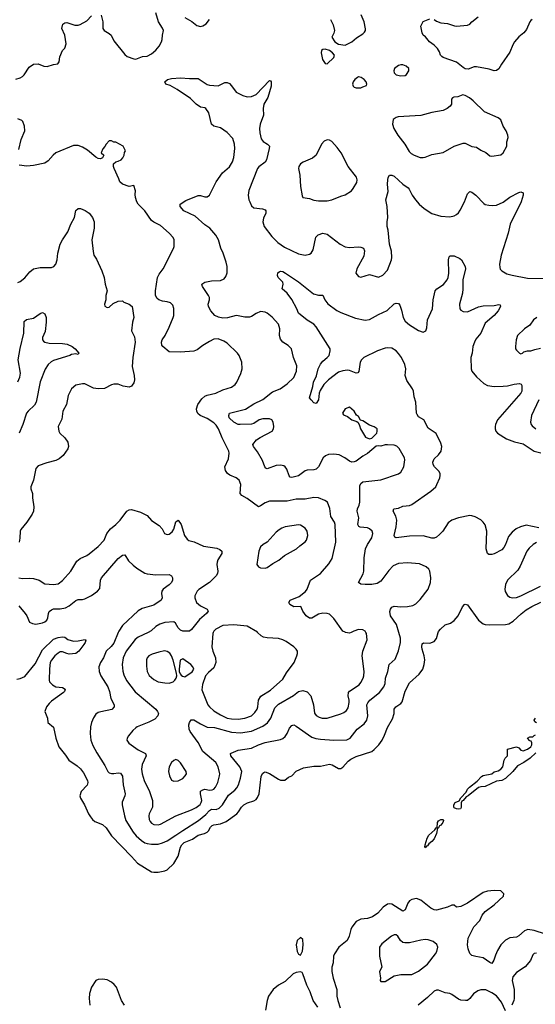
# Model space of a CAD drawing. Header units: inches. Extents: x 1834610 to 2027685, y 642842 to 774116.
# Tile 281 of 632: x 1904605 to 1909239, y 746656 to 755508. Entities that reach past the tile are written whole.
import ezdxf

# ---------------------------------------------------------------- set-up
doc = ezdxf.new("R2010")
doc.units = ezdxf.units.IN
doc.header["$MEASUREMENT"] = 0
doc.layers.add('B9704', color=7, linetype='Continuous')
doc.layers.add('B9705', color=7, linetype='Continuous')

msp = doc.modelspace()

# ---------------------------------------------------------------- linework, layer by layer
at = {"layer": 'B9704', "color": 5}
for points, elevation in [([(1904580.7, 749579.3), (1904610, 749584.6), (1904650, 749603.6), (1904743.2, 749716.8), (1904810, 749844.7), (1904910, 749939), (1904950, 749955.5), (1904990, 749961.6), (1905010, 749956.3), (1905037.7, 749937.7), (1905090, 749921.3), (1905130, 749922.8), (1905174.6, 749934.6), (1905195.2, 749935.2), (1905198.8, 749930), (1905193.4, 749910), (1905180.5, 749890), (1905135.3, 749830), (1905110, 749811.1), (1905050, 749805.5), (1905029.2, 749809.2), (1904990, 749825.3), (1904970, 749824.2), (1904950, 749814), (1904921.2, 749790), (1904889.6, 749750.4), (1904879.8, 749730), (1904872.6, 749672.6), (1904870.4, 749570.4), (1904874.6, 749554.6), (1904898.8, 749530), (1904930, 749510.5), (1904990, 749504.9), (1905013.4, 749490), (1905006.8, 749470), (1904998.8, 749461.2), (1904890, 749380.7), (1904870, 749362), (1904847, 749330), (1904832.2, 749290), (1904854.4, 749230), (1904859.1, 749190), (1904908.5, 749148.5), (1904928.9, 749050), (1904958, 748970), (1905017.7, 748897.7), (1905046.7, 748850), (1905120.3, 748800.3), (1905152.1, 748772.1), (1905177.2, 748737.2), (1905213.6, 748670), (1905217.7, 748650), (1905212.9, 748627.1), (1905158, 748570), (1905146.4, 748530), (1905152.4, 748510), (1905187, 748450), (1905223.6, 748370), (1905242.3, 748342.3), (1905259.3, 748319.3), (1905280.8, 748300.8), (1905350, 748271.7), (1905383.1, 748243.1), (1905430.2, 748170.2), (1905610, 747986.7), (1905664.1, 747924.1), (1905790, 747848.5), (1905810, 747843.7), (1905850, 747844.2), (1905910, 747855.3), (1905930, 747864.9), (1905990, 747923.7), (1906030, 747988), (1906050.7, 748070), (1906062.2, 748090), (1906084.5, 748110), (1906157.8, 748142.2), (1906210, 748178.6), (1906267.2, 748192.8), (1906290, 748204.9), (1906302.5, 748217.5), (1906321, 748250), (1906336.1, 748263.9), (1906350, 748270.1), (1906410, 748279.3), (1906459.5, 748300.5), (1906556, 748370), (1906572.7, 748387.3), (1906599.3, 748430), (1906619.8, 748450), (1906653.6, 748466.4), (1906710, 748485.2), (1906730, 748497.7), (1906743.3, 748516.7), (1906757, 748550), (1906776.2, 748703.8), (1906787.3, 748732.7), (1906798.2, 748741.8), (1906810, 748746.3), (1906850, 748732.2), (1906930, 748680.4), (1906950, 748673), (1906989.4, 748670.6), (1907022.4, 748697.6), (1907050, 748710.6), (1907088.8, 748751.2), (1907156.2, 748783.8), (1907250, 748797.2), (1907310, 748797.3), (1907390, 748814.9), (1907414.8, 748810), (1907470, 748777.3), (1907490, 748777.3), (1907510, 748787.3), (1907557.3, 748842.7), (1907580, 748860), (1907630, 748883.9), (1907769.4, 748930), (1907792.1, 748947.9), (1907834.3, 748990), (1907862, 749030), (1907884.9, 749075.1), (1907910, 749144.9), (1907957.1, 749222.9), (1907969.6, 749270), (1907971.3, 749310), (1907986, 749330), (1908030, 749361.8), (1908043, 749377), (1908070, 749470.6), (1908110, 749546.8), (1908196.8, 749623.2), (1908229.6, 749670), (1908240.5, 749710), (1908245.8, 749754.2), (1908241.3, 749790), (1908221.5, 749850), (1908218.4, 749870), (1908222.6, 749897.4), (1908233, 749907), (1908290, 749904.2), (1908330, 749919.3), (1908350, 749944), (1908367.7, 750000)], 520), ([(1905490.9, 750000), (1905450, 749904.7), (1905427.2, 749872.8), (1905383.7, 749830), (1905358.5, 749770), (1905330.2, 749729.8), (1905317.3, 749690), (1905318.5, 749650), (1905334.4, 749610), (1905396.9, 749510), (1905411.9, 749470), (1905425.6, 749405.6), (1905453.4, 749350), (1905453.7, 749330), (1905432.5, 749307.5), (1905333.3, 749286.7), (1905310, 749278.7), (1905290, 749264.5), (1905268.3, 749231.7), (1905250.9, 749189.1), (1905242.8, 749150), (1905238.9, 749090), (1905244.9, 749030), (1905263.8, 748983.8), (1905297.5, 748917.5), (1905370, 748804.4), (1905398.3, 748750), (1905410, 748738.3), (1905430, 748731.5), (1905450, 748730.3), (1905490, 748737.4), (1905510, 748734), (1905528.1, 748708.1), (1905536.2, 748630), (1905553.4, 748550), (1905550.3, 748530), (1905526.6, 748473.4), (1905526, 748450), (1905547.5, 748350), (1905560.6, 748310), (1905623.9, 748203.9), (1905652.8, 748170), (1905699.7, 748130), (1905730, 748109.5), (1905750, 748101.7), (1905790, 748095.6), (1905850, 748096.8), (1905890, 748107.8), (1905930, 748126.7), (1906010, 748176.4), (1906070, 748220.1), (1906212.5, 748307.5), (1906277.8, 748362.2), (1906310, 748397.5), (1906329.7, 748410), (1906370, 748408.4), (1906399.1, 748420.9), (1906428.9, 748451.1), (1906483.3, 748536.8), (1906538.8, 748581.2), (1906557.9, 748602.1), (1906572.5, 748630), (1906591.2, 748688.8), (1906600.3, 748750), (1906584.5, 748790), (1906503.9, 748890), (1906498.4, 748910), (1906505.4, 748914.6), (1906570, 748940.8), (1906690, 748960.3), (1906752, 748990), (1906810, 749009.2), (1906950, 749036.4), (1906970, 749046.4), (1906990, 749063.8), (1907010, 749090.4), (1907030, 749138.4), (1907050, 749164.2), (1907070, 749167.6), (1907090, 749158), (1907230, 749058.6), (1907266.2, 749046.2), (1907310, 749038.9), (1907428.2, 749031.8), (1907544.7, 749035.3), (1907575.8, 749050), (1907638.3, 749130), (1907702.1, 749177.9), (1907726.5, 749210), (1907734.6, 749250), (1907726, 749350), (1907732.9, 749367.1), (1907752.3, 749390), (1907838.8, 749461.2), (1907878.8, 749510), (1907890, 749541), (1907892.7, 749590), (1907915.3, 749650), (1907927.3, 749710), (1907980.1, 749759.9), (1908010, 749834), (1908028.7, 749910), (1908026.9, 749946.9), (1908011.5, 750000)], 540), ([(1905759.7, 750000), (1905670, 749958), (1905643, 749937), (1905563, 749830), (1905535.2, 749770), (1905527.4, 749710), (1905531.6, 749651.6), (1905540, 749620), (1905566.3, 749566.3), (1905644.5, 749464.5), (1905827.7, 749310), (1905843.6, 749290), (1905851.3, 749270), (1905847.6, 749250), (1905819, 749221), (1905766.8, 749193.2), (1905662, 749150), (1905650, 749140.7), (1905623.2, 749116.8), (1905583.7, 749070), (1905572.2, 749050), (1905568.5, 749030), (1905585.3, 749005.3), (1905670, 748944.9), (1905735.5, 748910), (1905743.1, 748890), (1905707.4, 748812.6), (1905700.2, 748770), (1905705.6, 748730), (1905725.2, 748670), (1905771.1, 748570), (1905798.5, 748490), (1905799, 748430), (1905770.3, 748370), (1905766.3, 748350), (1905770, 748318), (1905779.2, 748299.2), (1905790, 748285.5), (1905810, 748274.4), (1905850, 748270.3), (1905870, 748274.9), (1906009.5, 748350), (1906150, 748406), (1906190, 748427.2), (1906226.4, 748453.6), (1906237.4, 748470), (1906243.4, 748490), (1906228.8, 748550), (1906230, 748571.6), (1906250, 748586), (1906270, 748589.2), (1906310, 748581.2), (1906336.2, 748583.8), (1906350, 748591.7), (1906366, 748610), (1906386.6, 748650), (1906402.2, 748710), (1906403.1, 748730), (1906390, 748792), (1906368.4, 748830), (1906249.9, 748929.9), (1906210.4, 749010.4), (1906137.1, 749110), (1906127.9, 749130), (1906126.6, 749170), (1906130, 749190.6), (1906147.2, 749212.8), (1906170, 749215.3), (1906230, 749177.2), (1906290, 749148), (1906355.3, 749144.7), (1906510, 749102.5), (1906590, 749096.2), (1906690, 749111.9), (1906790, 749157.7), (1906832.8, 749187.2), (1906862, 749230), (1906897.9, 749322.1), (1906930, 749354.3), (1907066.4, 749433.6), (1907112.3, 749467.7), (1907150, 749477.3), (1907190, 749466.3), (1907221.3, 749430), (1907244.7, 749350), (1907254.4, 749274.4), (1907270, 749253), (1907297.2, 749237.2), (1907324.7, 749230), (1907370, 749230.3), (1907491.5, 749268.5), (1907519.1, 749280.9), (1907541.7, 749298.3), (1907556.8, 749323.2), (1907566.5, 749370), (1907567, 749390), (1907557.7, 749430), (1907561.1, 749458.9), (1907568.9, 749471.1), (1907655.1, 749530), (1907672.6, 749550), (1907692.8, 749590), (1907698.2, 749610), (1907699.8, 749650), (1907682, 749790), (1907689.6, 749830), (1907726.8, 749933.2), (1907721.6, 749990), (1907715.5, 750000)], 560), ([(1906345.3, 750000), (1906341.7, 749990), (1906332.3, 749870), (1906341.1, 749830), (1906366, 749770), (1906367, 749730), (1906350, 749680.4), (1906300.8, 749639.2), (1906274, 749610), (1906248.5, 749531.5), (1906243.5, 749483.5), (1906297.2, 749350), (1906310.2, 749330), (1906350, 749295.5), (1906410, 749258), (1906470, 749228.5), (1906510, 749221.6), (1906570, 749219), (1906630, 749228.6), (1906688.6, 749251.4), (1906719.7, 749280.3), (1906738.2, 749310), (1906744.5, 749330), (1906752, 749390), (1906773.8, 749426.2), (1906859.1, 749480.9), (1906970, 749579.1), (1907004.3, 749635.7), (1907072, 749730), (1907097, 749790), (1907102, 749810), (1907100.9, 749830), (1907089.5, 749850), (1907069.5, 749870), (1906999.5, 749919.5), (1906970, 749933.3), (1906930, 749944.4), (1906830, 749949.8), (1906797.7, 749957.7), (1906776.3, 749970), (1906743.5, 750000)], 580), ([(1907584.2, 750000), (1907570, 749992.3), (1907533.2, 750000)], 560), ([(1909250, 749186), (1909236.4, 749196.4), (1909228.7, 749210), (1909242, 749230)], 480), ([(1909244, 748916), (1909193.1, 748870), (1909135, 748830), (1909079.3, 748800.7), (1909036.9, 748750), (1908970, 748686.6), (1908938, 748670), (1908890, 748662.9), (1908790, 748613.6), (1908750, 748612.3), (1908730, 748606), (1908636, 748530), (1908618.8, 748521.2), (1908590, 748489), (1908578, 748482), (1908573.4, 748466.6), (1908573.2, 748426.8), (1908566.4, 748413.6), (1908550, 748409.6), (1908530, 748412.7), (1908510, 748424), (1908506, 748430), (1908506, 748450), (1908519, 748470), (1908554.6, 748485.4), (1908570, 748511.3), (1908616.6, 748563.4), (1908629.5, 748590), (1908647.3, 748610), (1908717.7, 748662.3), (1908755.8, 748704.2), (1908770, 748713.4), (1908848.7, 748730), (1908870, 748746), (1908904.7, 748755.3), (1908928, 748770), (1908947.3, 748792.7), (1908959, 748850), (1908969.5, 748870.5), (1908989, 748890), (1908988, 748950), (1909070, 748970.8), (1909090, 748961), (1909110, 748941), (1909130, 748934.8), (1909168.7, 748950), (1909199, 748970), (1909208.7, 748990), (1909208, 749008), (1909202, 749022), (1909190, 749026), (1909168.7, 749050), (1909190, 749062), (1909218, 749062), (1909230, 749074), (1909242, 749078)], 480), ([(1909330, 747286.8), (1909230, 747318.9), (1909172, 747328), (1909142.1, 747317.9), (1909090, 747272.3), (1909070, 747260.3), (1909010, 747253.1), (1908970, 747234.2), (1908930.2, 747190), (1908899.3, 747140.7), (1908880.6, 747099.4), (1908867.5, 747052.5), (1908850, 747022), (1908830, 747031.2), (1908770, 747074.8), (1908704.9, 747084.9), (1908670, 747095.1), (1908650, 747113.2), (1908634.8, 747154.8), (1908629.1, 747190), (1908634.6, 747250), (1908673.8, 747330), (1908687.9, 747352.1), (1908739.3, 747410), (1908762.2, 747457.8), (1908788.9, 747491.1), (1908869.7, 747550), (1908952.7, 747630), (1908955.3, 747650), (1908930, 747677.2), (1908870, 747679.3), (1908810, 747675.1), (1908770, 747663), (1908630, 747565.1), (1908570, 747535.1), (1908530, 747529.3), (1908510, 747548.7), (1908490, 747549.2), (1908448.7, 747531.3), (1908350, 747501.7), (1908330, 747504.7), (1908299.5, 747519.5), (1908210, 747592.1), (1908170, 747608.2), (1908130, 747598.9), (1908110, 747585.6), (1908094.3, 747565.7), (1908070, 747506.6), (1908050, 747493.6), (1907950, 747557.2), (1907930, 747559.8), (1907910, 747555.8), (1907871.6, 747530), (1907823.6, 747476.4), (1907775.9, 747444.1), (1907731.1, 747428.9), (1907670, 747421.5), (1907630, 747400.5), (1907590.3, 747350), (1907581.1, 747330), (1907566.3, 747270), (1907549.2, 747230.8), (1907474.3, 747170), (1907435.9, 747110), (1907426.2, 747090), (1907422.4, 747030), (1907410.2, 746990), (1907412, 746950), (1907422.5, 746890), (1907456, 746790), (1907456, 746730), (1907463, 746690), (1907484.6, 746624.6)], 520), ([(1909250, 747115.1), (1909230, 747111.8), (1909218.4, 747101.6), (1909197.1, 747050), (1909147.5, 746992.5), (1909070, 746942), (1909038, 746902), (1909030.2, 746870), (1909049.4, 746790), (1909048.2, 746710), (1909045.8, 746690), (1909028.3, 746650)], 540), ([(1907285.7, 746630), (1907242.5, 746690), (1907215.4, 746770), (1907185.8, 746830), (1907150, 746929.5), (1907143.3, 746943.3), (1907130, 746949.7), (1907090, 746943.5), (1907063.7, 746930), (1906990, 746861.4), (1906930, 746829), (1906884.3, 746790), (1906841.5, 746730), (1906828.5, 746690), (1906815.4, 746604.6)], 520), ([(1905547.7, 746647.7), (1905520.9, 746690), (1905474.5, 746810), (1905454.9, 746834.9), (1905430, 746856), (1905390, 746876), (1905350, 746883.7), (1905310, 746879.3), (1905290, 746869.2), (1905250.6, 746810), (1905233.7, 746753.7), (1905230.4, 746709.6), (1905234.4, 746650)], 520), ([(1908970, 746596.9), (1908934.4, 746674.4), (1908890, 746731.3), (1908850, 746761), (1908794, 746786), (1908750, 746786.3), (1908723.2, 746776.8), (1908683, 746750), (1908650, 746709.4), (1908630, 746692), (1908610.4, 746689.6), (1908570, 746693.3), (1908550, 746701.3), (1908490, 746746), (1908470, 746754.7), (1908430, 746759.6), (1908370, 746782.9), (1908350, 746784.5), (1908330, 746776), (1908270, 746718.4), (1908186, 746650)], 540)]:
    msp.add_lwpolyline(points, dxfattribs=dict(at, elevation=elevation))
for points, elevation in [([(1905906.8, 749833.2), (1905856.2, 749823.8), (1905795.4, 749804.6), (1905764.9, 749790), (1905750.4, 749770), (1905746, 749754), (1905743.8, 749696.2), (1905751.5, 749650), (1905770, 749614), (1905810, 749576.9), (1905850, 749556.9), (1905910, 749545.7), (1905950, 749544.4), (1905983.1, 749556.9), (1906000.9, 749570), (1906011.5, 749588.5), (1906016.2, 749610), (1906014.8, 749634.8), (1905984.1, 749750), (1905968.7, 749790), (1905953.4, 749813.4), (1905930, 749829.7)], 580), ([(1906070, 749762.4), (1906048.4, 749750), (1906037, 749670), (1906038.4, 749650), (1906046.6, 749626.6), (1906056.2, 749616.2), (1906067.1, 749607.1), (1906090, 749601.3), (1906155.1, 749644.9), (1906169.6, 749670), (1906160.7, 749690), (1906142, 749710)], 580), ([(1906010, 748857), (1905990, 748849.4), (1905970, 748829.2), (1905948.5, 748790), (1905943.1, 748750), (1905950.4, 748710), (1905970.4, 748670.4), (1905990, 748663.1), (1906030, 748664.9), (1906070, 748686.4), (1906091.8, 748710), (1906102.9, 748730), (1906101.6, 748750), (1906050, 748827), (1906030, 748847)], 580), ([(1908250, 748064), (1908245.2, 748070), (1908249.3, 748089.3), (1908268.7, 748150), (1908283.3, 748176.7), (1908336.1, 748223.9), (1908350, 748246), (1908358, 748242), (1908361.6, 748290), (1908370, 748306.8), (1908390, 748319.1), (1908410, 748318), (1908413, 748310), (1908407.3, 748290), (1908390, 748267.3), (1908378.5, 748261.5), (1908370, 748244), (1908360.7, 748239.3), (1908352.3, 748192.3), (1908330, 748144.8), (1908310, 748121.4), (1908281.3, 748098.7), (1908270, 748081.2), (1908260.7, 748079.3)], 480), ([(1907130, 747257), (1907098, 747230), (1907088.9, 747191.1), (1907098.9, 747130), (1907110, 747108), (1907130, 747098.8), (1907145.7, 747134.3), (1907154, 747190), (1907150, 747239)], 520), ([(1907990, 747282), (1907970, 747282), (1907947.7, 747270), (1907859.5, 747200.5), (1907839.1, 747170), (1907839.3, 747090), (1907860.7, 746990), (1907839.1, 746950), (1907846.8, 746890), (1907844.7, 746870), (1907850, 746862), (1907890, 746862.8), (1907970, 746913.4), (1908030, 746923.8), (1908130, 746923), (1908190, 746953), (1908270, 747016.3), (1908342.4, 747110), (1908353.3, 747130), (1908362, 747170), (1908354.1, 747194.1), (1908321.3, 747221.3), (1908275.3, 747235.3), (1908250, 747238), (1908210, 747234.5), (1908110, 747209.8), (1908067.8, 747207.8), (1908050, 747213), (1908027, 747230), (1908003.7, 747270)], 540)]:
    msp.add_lwpolyline(points, close=True, dxfattribs=dict(at, elevation=elevation))
at = {"layer": 'B9705', "color": 5}
for points, elevation in [([(1904570, 754974), (1904610, 754985.5), (1904630, 754996.3), (1904646.5, 755013.5), (1904690, 755082.8), (1904730, 755107.3), (1904770, 755110.7), (1904822, 755090), (1904853.2, 755086.8), (1904910, 755106), (1904949.2, 755110.8), (1904961.2, 755130), (1904966.8, 755173.2), (1904989, 755230), (1905010, 755252), (1905022, 755290), (1905011.8, 755370), (1904984.5, 755430), (1904992.3, 755467.7), (1905010, 755480.7), (1905030, 755482), (1905100.5, 755460.5), (1905130, 755459.1), (1905150, 755464.9), (1905210, 755498), (1905250, 755544)], 560), ([(1905336.3, 755550), (1905352.7, 755490), (1905351.7, 755430), (1905363.1, 755410), (1905410, 755385.3), (1905428.4, 755370), (1905450, 755319.1), (1905550, 755196.4), (1905570, 755177.6), (1905630, 755155.5), (1905650, 755154.9), (1905710, 755176.4), (1905750, 755181.6), (1905790, 755202.4), (1905830, 755234.6), (1905857.8, 755270), (1905879.2, 755310), (1905884.7, 755330), (1905887.7, 755370), (1905896.8, 755410), (1905890, 755431.8), (1905851.3, 755490), (1905829.6, 755570.4)], 560), ([(1906090, 755528.2), (1906152.7, 755492.8), (1906196.5, 755456.5), (1906230, 755448.4), (1906250, 755452.7), (1906280.9, 755470), (1906311.2, 755508.8)], 560), ([(1907397.3, 755510), (1907422, 755462), (1907436, 755410), (1907430, 755386), (1907412, 755350), (1907438, 755310), (1907470, 755287.7), (1907530, 755278.8), (1907590, 755310.8), (1907633.4, 755346.6), (1907690, 755380.7), (1907704.8, 755395.2), (1907713.2, 755410), (1907712.9, 755427.1), (1907699.7, 755490), (1907672.9, 755552.9)], 560), ([(1909210, 755511.2), (1909198.2, 755501.8), (1909188.7, 755490), (1909158.9, 755421.1), (1909135.5, 755390), (1909090, 755355.6), (1909052, 755310), (1909036.5, 755283.5), (1909010, 755216), (1908935.5, 755110), (1908910, 755066), (1908890, 755052), (1908870, 755049.6), (1908823.3, 755063.3), (1908710, 755086), (1908690, 755085.4), (1908635.1, 755064.9), (1908610, 755066.9), (1908590, 755078), (1908530, 755127.6), (1908410, 755169.4), (1908398, 755178), (1908388.3, 755188.3), (1908378.4, 755218.4), (1908360.9, 755250), (1908330, 755279.3), (1908288.5, 755308.5), (1908253.7, 755353.7), (1908232.7, 755370), (1908221.2, 755390), (1908209.4, 755450), (1908230, 755491.3), (1908290, 755517.3)], 540), ([(1908330, 755510.7), (1908350, 755496), (1908390, 755481), (1908450, 755474), (1908512.8, 755452.8), (1908530.5, 755450.5), (1908630, 755460.7), (1908650, 755467.3), (1908670, 755490.5), (1908724.9, 755535.1)], 540), ([(1908011.5, 750000), (1907991.2, 750070), (1907937.8, 750150), (1907933.1, 750186.9), (1907938.9, 750210), (1907950, 750226), (1907970, 750235.3), (1908030, 750230.3), (1908090, 750234), (1908138.2, 750241.8), (1908164.4, 750255.6), (1908204.6, 750295.4), (1908277, 750390), (1908296.2, 750450), (1908301.6, 750490), (1908291.3, 750551.3), (1908280.9, 750570), (1908257.2, 750590), (1908197.5, 750617.5), (1908090, 750626.2), (1908010, 750618.7), (1907962.3, 750597.7), (1907922, 750558), (1907850, 750460.9), (1907819, 750441), (1907769.6, 750429.6), (1907710.4, 750429.6), (1907670, 750434.5), (1907649.7, 750449.7), (1907692, 750528), (1907698.5, 750550), (1907700.8, 750670), (1907713.5, 750750), (1907729.8, 750790), (1907770.8, 750850), (1907777.6, 750890), (1907772.1, 750910), (1907750, 750930.8), (1907730, 750938.7), (1907666.1, 750946.1), (1907652.5, 750952.5), (1907644, 750970), (1907652.4, 751030), (1907638.3, 751090), (1907641.1, 751110), (1907657.3, 751142.7), (1907663.2, 751170), (1907661.6, 751318.4), (1907670, 751338), (1907690, 751353.7), (1907850, 751370.3), (1908010, 751425.3), (1908030, 751441.6), (1908058, 751490), (1908066.3, 751550), (1908064.2, 751570), (1908014.5, 751654.5), (1907995.8, 751675.8), (1907970, 751683.7), (1907910, 751687), (1907890, 751686.6), (1907850, 751673.2), (1907830, 751677.2), (1907810, 751674), (1907730, 751607.3), (1907690, 751584.5), (1907630, 751540.9), (1907610, 751532), (1907590, 751531.8), (1907570, 751539.6), (1907527.3, 751570), (1907475, 751595), (1907430, 751603.8), (1907380.9, 751599.1), (1907352.4, 751587.6), (1907332.4, 751570), (1907292, 751490), (1907270, 751468.3), (1907250, 751462.3), (1907190, 751458.3), (1907170, 751451.2), (1907111.1, 751408.9), (1907050, 751393.7), (1907036.1, 751396.1), (1907026.2, 751406.2), (1907007.5, 751467.5), (1906992, 751490), (1906977.7, 751497.7), (1906950, 751503), (1906910, 751501.1), (1906830, 751471.5), (1906816.6, 751476.6), (1906807.6, 751487.6), (1906786.7, 751546.7), (1906742.3, 751622.3), (1906706, 751670), (1906702, 751690), (1906734.5, 751730), (1906766.5, 751753.5), (1906874, 751810), (1906886, 751830), (1906889.7, 751850.3), (1906883.5, 751890), (1906870.6, 751910.6), (1906850, 751921.5), (1906790, 751920.2), (1906758.7, 751910), (1906710, 751878.7), (1906690, 751871.7), (1906588.2, 751868.2), (1906569.3, 751870), (1906530, 751889.7), (1906488.3, 751930), (1906483.6, 751950), (1906490, 751970.6), (1906634.3, 752005.7), (1906710, 752055), (1906790, 752094.9), (1906878.5, 752161.5), (1906945.1, 752190), (1907010, 752235.3), (1907070, 752290.5), (1907094, 752350), (1907096.6, 752396.6), (1907067.4, 752470), (1907048, 752550), (1907019.3, 752579.3), (1906969.1, 752609.1), (1906950, 752636), (1906938.9, 752670), (1906943.6, 752730), (1906931.8, 752770), (1906873.2, 752833.2), (1906830, 752869.6), (1906810, 752880.5), (1906770, 752884.7), (1906730, 752867.8), (1906690, 752840.5), (1906670, 752834), (1906630, 752834.5), (1906570, 752847.4), (1906550, 752847.6), (1906471.4, 752828.6), (1906430, 752824.7), (1906393, 752833), (1906359.6, 752850), (1906323, 752890), (1906302.9, 752930), (1906299.5, 752950), (1906311.6, 752990), (1906311.6, 753010), (1906303, 753030), (1906247.3, 753110), (1906242.7, 753130), (1906269.8, 753150.2), (1906330, 753160.8), (1906410, 753162.3), (1906442.3, 753177.7), (1906458.9, 753201.1), (1906468.5, 753231.5), (1906468.5, 753288.5), (1906461.1, 753330), (1906434, 753410), (1906414, 753454), (1906390.9, 753530), (1906368.4, 753570), (1906313.3, 753633.3), (1906270, 753663.5), (1906182.4, 753742.4), (1906080.5, 753790), (1906046, 753830), (1906046, 753850), (1906097.7, 753882.3), (1906210, 753926.7), (1906230, 753927.2), (1906270, 753916), (1906290, 753916.9), (1906310.6, 753929.4), (1906369.9, 754050.1), (1906429, 754131), (1906490, 754185.5), (1906516.8, 754230), (1906528.3, 754270), (1906537.4, 754350), (1906535.7, 754390), (1906519.6, 754439.6), (1906470, 754493.5), (1906410, 754535.1), (1906351.1, 754551.1), (1906328.3, 754568.3), (1906306, 754670), (1906279.3, 754710), (1906270, 754717), (1906230, 754722.7), (1906192.3, 754750), (1906139.2, 754799.2), (1906022, 754882), (1905958, 754918), (1905917.2, 754930), (1905909.2, 754950), (1905932.3, 754970), (1905970, 754980.3), (1906050, 754987), (1906130, 754979.1), (1906210, 754980.5), (1906290, 754927), (1906310, 754920.3), (1906390, 754914.9), (1906450, 754943.8), (1906470, 754943), (1906490, 754933.4), (1906510, 754914), (1906550, 754858), (1906610, 754825.5), (1906650, 754814.9), (1906690, 754819.1), (1906730, 754836.3), (1906850, 754961), (1906858, 754958), (1906864.7, 754950), (1906866, 754910), (1906834.4, 754810), (1906799.5, 754750), (1906794.3, 754710), (1906797.4, 754650), (1906766.5, 754570), (1906760.9, 754530), (1906764, 754490), (1906776.9, 754436.9), (1906793, 754413), (1906833.4, 754390), (1906850, 754370.7), (1906848, 754350), (1906822.3, 754250), (1906810, 754228), (1906753.4, 754186.6), (1906741.2, 754170), (1906666.1, 753973.9), (1906658.8, 753930), (1906665.2, 753890), (1906673.2, 753870), (1906690, 753836.4), (1906710, 753816.5), (1906788.9, 753808.9), (1906810, 753799.3), (1906818.4, 753790), (1906818.7, 753770), (1906795.9, 753724.1), (1906789.1, 753690), (1906803.9, 753650), (1906870, 753558.4), (1906924.7, 753504.7), (1906983.8, 753463.8), (1907110, 753404.6), (1907170, 753390.4), (1907210, 753399.3), (1907223.7, 753410), (1907241.3, 753438.7), (1907267.3, 753552.8), (1907287.2, 753572.8), (1907330, 753588.4), (1907370, 753580.5), (1907484, 753490), (1907530, 753465.3), (1907570, 753461.3), (1907650, 753466.7), (1907670, 753464.4), (1907693.8, 753453.8), (1907705.5, 753430), (1907697.3, 753382.7), (1907635.5, 753270), (1907626, 753230), (1907650, 753200.7), (1907670, 753194), (1907750, 753216.3), (1907830, 753194.9), (1907870, 753210.4), (1907910, 753255.5), (1907947.1, 753350), (1907951.1, 753370), (1907947.9, 753427.9), (1907929.7, 753489.7), (1907917.1, 753617.1), (1907909.3, 753650), (1907907, 753690), (1907914.5, 753730), (1907908, 753830), (1907895.4, 753890), (1907915.9, 753964.1), (1907911, 754030), (1907913.7, 754070), (1907918, 754090), (1907930, 754110.5), (1907950, 754110.4), (1907970, 754101.1), (1908050, 754030.4), (1908096.9, 753996.9), (1908106.3, 753986.3), (1908133.4, 753930), (1908161.7, 753890), (1908196.5, 753850), (1908240.3, 753810), (1908310, 753765.5), (1908390, 753741.5), (1908470, 753737.6), (1908510, 753746), (1908530, 753756.3), (1908550, 753773.4), (1908564.9, 753795.1), (1908602.6, 753870), (1908630, 753942.8), (1908650, 753963), (1908670, 753956.4), (1908704.4, 753930), (1908776.2, 753856.2), (1908790, 753848), (1908820.3, 753840.3), (1908856.7, 753836.7), (1908890, 753840.9), (1908950, 753866.5), (1909010, 753913.8), (1909090, 753953.7), (1909110, 753960.5), (1909130, 753951.3), (1909130.3, 753930), (1909112.3, 753870), (1909014.2, 753670), (1908996.5, 753590), (1908933.4, 753390), (1908918, 753310), (1908919.9, 753279.9), (1908924.9, 753264.9), (1908938.8, 753250), (1908984.2, 753224.2), (1909030.3, 753210.3), (1909170, 753184.1), (1909310, 753182.9)], 540), ([(1904598, 754342), (1904617, 754430), (1904651.2, 754508.8), (1904649.5, 754550), (1904633.8, 754593.8), (1904623.2, 754603.2), (1904590, 754616)], 560), ([(1907533.2, 750000), (1907530, 750000.7), (1907510, 750012.3), (1907430, 750125.1), (1907390, 750162.9), (1907370, 750169.6), (1907330, 750173.6), (1907290, 750163.5), (1907231.5, 750128.5), (1907210, 750129), (1907181, 750150), (1907149.6, 750190), (1907133, 750233), (1907068.7, 750228.7), (1907034.5, 750250), (1907024.5, 750270), (1907036, 750290), (1907116.9, 750323.1), (1907173, 750367), (1907189.8, 750390.2), (1907218, 750470), (1907307.6, 750530), (1907384.2, 750615.8), (1907414.1, 750665.9), (1907445.1, 750810), (1907441.3, 750970), (1907435.6, 750990), (1907401.8, 751041.8), (1907393.5, 751113.5), (1907372.7, 751170), (1907346.9, 751186.9), (1907290, 751208.4), (1907250, 751211.9), (1907170, 751198.5), (1907090, 751199.2), (1907010, 751180.9), (1906850, 751178.7), (1906810, 751165.1), (1906770, 751137.6), (1906750, 751129.6), (1906650, 751204.7), (1906600.7, 751230), (1906586.9, 751250), (1906593.7, 751330), (1906576.3, 751370), (1906550.6, 751390.6), (1906493.5, 751413.5), (1906471.6, 751430), (1906454.1, 751454.1), (1906449.5, 751490), (1906480.6, 751559.4), (1906487.6, 751610), (1906483.5, 751630), (1906423.5, 751750), (1906391.5, 751830), (1906370, 751863.1), (1906350, 751884), (1906290, 751922.7), (1906228.7, 751948.7), (1906207.1, 751967.2), (1906196.8, 751990), (1906193.5, 752010), (1906207.1, 752050), (1906241.2, 752098.8), (1906270, 752122.8), (1906290, 752133.4), (1906369.3, 752150), (1906430, 752181.3), (1906510, 752204.2), (1906542, 752230), (1906556.2, 752250), (1906592.9, 752327.1), (1906603.6, 752370), (1906600.5, 752430), (1906577.4, 752490), (1906563, 752510), (1906470, 752599.6), (1906439.4, 752619.4), (1906390, 752639.6), (1906350, 752636.3), (1906310, 752616.3), (1906250, 752580.5), (1906199.4, 752540.6), (1906170, 752527.8), (1906050, 752519.7), (1905950, 752521.3), (1905892, 752570), (1905883.5, 752583.5), (1905879.6, 752610), (1905885.1, 752630), (1905911.2, 752670), (1905950, 752744.9), (1905983.5, 752830), (1905989.7, 752850), (1905991, 752911), (1905981.5, 752941.4), (1905961.7, 752961.7), (1905930, 752973), (1905890, 752978), (1905857.2, 752990), (1905841.7, 753001.7), (1905826.6, 753030), (1905825.6, 753070), (1905843.6, 753190), (1905858.7, 753221.3), (1905894.3, 753270), (1905987.3, 753450), (1905994, 753470), (1905993.3, 753530), (1905984.5, 753550), (1905949.4, 753590), (1905870, 753657), (1905810, 753687.6), (1905790, 753702.9), (1905731.1, 753790), (1905669.1, 753849.1), (1905658.2, 753870), (1905647.3, 753910), (1905643.8, 753936.2), (1905647, 753970), (1905630, 754019), (1905590, 754009.3), (1905529, 754030), (1905504, 754050), (1905496.5, 754076.5), (1905455.3, 754170), (1905448.7, 754190), (1905448, 754212), (1905468.4, 754231.6), (1905490, 754236), (1905518, 754250), (1905532.9, 754267.1), (1905542.7, 754290), (1905546.3, 754313.7), (1905555.3, 754330), (1905535.3, 754370), (1905470, 754408.7), (1905450, 754408.7), (1905430, 754418), (1905410, 754418), (1905382, 754390), (1905370.9, 754369.1), (1905351.3, 754348.7), (1905338, 754310), (1905362, 754290), (1905350, 754266), (1905330, 754258), (1905310, 754261.2), (1905290, 754273.2), (1905214.9, 754334.9), (1905170, 754363.6), (1905130, 754376.9), (1905090, 754377.6), (1904930.8, 754310), (1904904.9, 754290), (1904861.1, 754238.9), (1904830, 754219.5), (1904730, 754196.2), (1904670, 754192), (1904600.7, 754200.7)], 560), ([(1904590, 753146), (1904610, 753155.5), (1904650, 753187.7), (1904697.2, 753242.8), (1904730, 753267.2), (1904790, 753281.3), (1904890, 753281.6), (1904911.1, 753288.9), (1904929.3, 753310), (1904942.9, 753350), (1904948.2, 753410), (1904970, 753490.7), (1904989.8, 753530.2), (1905038.5, 753601.5), (1905063.6, 753670), (1905098, 753730), (1905110, 753792), (1905129.3, 753810.7), (1905152, 753810), (1905192.8, 753792.8), (1905231, 753770), (1905260.7, 753730), (1905275.5, 753690), (1905275.2, 753635.2), (1905254, 753530), (1905264.4, 753424.4), (1905272.7, 753392.7), (1905296.1, 753356.1), (1905344.9, 753250), (1905364, 753190), (1905373, 753130), (1905390.7, 753070), (1905378, 753030), (1905378, 752990), (1905366.8, 752950), (1905370, 752934), (1905390, 752922), (1905410, 752924.7), (1905444, 752956), (1905490, 752978), (1905530, 752982), (1905542, 752970), (1905590, 752950.7), (1905616.3, 752930), (1905630.4, 752830), (1905618.4, 752790), (1905610.6, 752710), (1905636.4, 752656.4), (1905643.6, 752610), (1905622, 752470), (1905616.5, 752390), (1905634.9, 752310), (1905636.5, 752270), (1905630, 752245.2), (1905617.4, 752222.6), (1905610, 752212.7), (1905590, 752206), (1905535.1, 752215.1), (1905490.9, 752230.9), (1905450.9, 752230.9), (1905430, 752226.3), (1905366.4, 752193.6), (1905310, 752188.5), (1905270, 752196.8), (1905190, 752233.3), (1905170, 752236.2), (1905110, 752223.7), (1905070.3, 752189.7), (1905042, 752130), (1905024.6, 752050), (1904992.2, 751990), (1904983.9, 751916.1), (1904950.7, 751850), (1904956, 751810), (1904964.7, 751790), (1905010.8, 751750), (1905039.1, 751710), (1905043, 751670), (1905037.1, 751650), (1904996.4, 751590), (1904958.7, 751561.3), (1904930, 751546), (1904850, 751525.4), (1904770, 751496.2), (1904750, 751473.2), (1904728.7, 751370), (1904704.6, 751310), (1904705.3, 751290), (1904720.3, 751250), (1904720.2, 751210), (1904732.6, 751130), (1904730.2, 751089.8), (1904717.1, 751062.9), (1904669, 750991), (1904615.8, 750924.2), (1904610.4, 750910), (1904607.2, 750847.2), (1904600.2, 750810)], 560), ([(1909270, 750940.8), (1909156.2, 750963.8), (1909105.5, 750950), (1909068, 750930), (1909030, 750900.5), (1908998.9, 750861.1), (1908970, 750789.5), (1908956, 750764), (1908937.1, 750742.9), (1908870, 750706), (1908850, 750699.2), (1908821.6, 750701.6), (1908808.4, 750710), (1908797.2, 750750), (1908803.1, 750910), (1908787.5, 750967.5), (1908771.7, 750991.7), (1908750, 751011.3), (1908699.5, 751039.5), (1908670, 751048.3), (1908650, 751049.7), (1908550.2, 751029.8), (1908490, 751009.7), (1908455.6, 750984.4), (1908407, 750910), (1908379.6, 750880.4), (1908350, 750856.5), (1908330, 750847.4), (1908310, 750846.9), (1908230, 750868), (1908110, 750864.2), (1907990, 750849.7), (1907976.6, 750856.6), (1907969.7, 750870), (1907989.6, 750949.6), (1907993.3, 751010), (1907986.2, 751046.2), (1907962.7, 751090), (1907969, 751110), (1908010, 751116.4), (1908050, 751136), (1908110, 751141.1), (1908130, 751150.3), (1908300.4, 751270), (1908344.4, 751310), (1908355.4, 751330), (1908381.1, 751390), (1908385.4, 751410), (1908383, 751430), (1908371.5, 751450), (1908332.6, 751490), (1908321, 751510), (1908317.4, 751530), (1908330, 751559.1), (1908370, 751596.3), (1908392.6, 751630), (1908397.7, 751670), (1908390, 751701.2), (1908347.3, 751787.3), (1908277.3, 751837.2), (1908236, 751910), (1908190, 751939.5), (1908178, 751958), (1908172.5, 751972.5), (1908165.1, 752070), (1908150, 752118), (1908143.6, 752170), (1908135.1, 752190), (1908086.1, 752266.1), (1908068.5, 752310), (1908075.1, 752370), (1908067.7, 752410), (1908037.1, 752470), (1908010, 752506.9), (1907990, 752531.2), (1907950, 752555.1), (1907910, 752559.2), (1907890, 752555.6), (1907821, 752530), (1907697.3, 752470), (1907677.1, 752450), (1907666.4, 752430), (1907653.7, 752346.3), (1907645.2, 752334.8), (1907630, 752331.8), (1907570, 752354.3), (1907550, 752356.3), (1907510, 752351.2), (1907470, 752338.7), (1907379.5, 752270), (1907339.5, 752230), (1907305.9, 752174.1), (1907298, 752150), (1907290.2, 752090), (1907270, 752059.3), (1907250, 752065.2), (1907224, 752090), (1907208.7, 752110), (1907238.7, 752210), (1907244.8, 752250), (1907272.4, 752307.6), (1907287.8, 752370), (1907309.3, 752410.7), (1907330, 752438.7), (1907370, 752470.3), (1907385.1, 752490), (1907395.8, 752530), (1907396.4, 752550), (1907270, 752746.6), (1907249.8, 752769.8), (1907190, 752806), (1907111.5, 752870), (1907096.3, 752910), (1907052.5, 752992.5), (1907009.6, 753049.6), (1906964, 753090), (1906973.2, 753130), (1906969.2, 753150), (1906929.2, 753190), (1906922, 753210), (1906926.6, 753233.4), (1906937.2, 753242.8), (1906950, 753246.8), (1906970, 753243.8), (1906993, 753230), (1907110, 753152.4), (1907244.9, 753044.9), (1907289.5, 753030.5), (1907330, 753030.8), (1907347.7, 752990), (1907373.3, 752953.3), (1907454.4, 752894.4), (1907490, 752876.3), (1907624.2, 752824.2), (1907710, 752807.2), (1907750, 752812.2), (1907830, 752858.2), (1907906.4, 752893.6), (1907970, 752954), (1907990, 752959.3), (1908010, 752955.5), (1908021.1, 752941.1), (1908038, 752898), (1908050.3, 752830), (1908070, 752799.5), (1908110, 752764.4), (1908190, 752714.9), (1908230, 752699.3), (1908255.1, 752710), (1908263.3, 752736.7), (1908269.7, 752810), (1908316.1, 752910), (1908320.4, 752990), (1908338.7, 753070), (1908355.1, 753090), (1908413.2, 753126.8), (1908447.1, 753170), (1908455.8, 753190), (1908463.1, 753230), (1908458.9, 753350), (1908464.7, 753375.3), (1908474.8, 753385.2), (1908510, 753386), (1908562, 753362), (1908574.8, 753350), (1908610, 753290.8), (1908612.3, 753270), (1908589.1, 753170), (1908589.1, 753090), (1908584.5, 753050), (1908557.3, 752950), (1908560.9, 752910), (1908570, 752897.6), (1908590, 752883.6), (1908630, 752882.8), (1908730, 752928.2), (1908770, 752937.2), (1908870, 752939.6), (1908910, 752946.8), (1908923.6, 752943.6), (1908926.8, 752930), (1908904.4, 752890), (1908870.3, 752850), (1908790, 752781.6), (1908750.1, 752689.9), (1908705.1, 752634.9), (1908691.6, 752610), (1908678.6, 752570), (1908672.1, 752510), (1908658.5, 752470), (1908664.2, 752370), (1908670.2, 752350), (1908710, 752297.6), (1908777.2, 752237.2), (1908810, 752218.4), (1908870, 752210.3), (1908950, 752213.6), (1908990, 752216.1), (1909050, 752231.3), (1909096.4, 752236.4), (1909113, 752233), (1909118.5, 752218.5), (1909117.6, 752170), (1909108.2, 752150), (1908898.7, 751910), (1908881.3, 751870), (1908877.6, 751850), (1908877.6, 751830), (1908884.4, 751810), (1908899.1, 751790), (1908979.6, 751739.6), (1909051.9, 751711.9), (1909130, 751694.7), (1909228.7, 751628.7), (1909290, 751614.3)], 520), ([(1904588.3, 752251.7), (1904606.8, 752293.2), (1904613.7, 752330), (1904593, 752450), (1904608.4, 752551.6), (1904643.6, 752690), (1904645.4, 752794.6), (1904667.6, 752812.4), (1904730, 752823.8), (1904790, 752867.3), (1904810, 752874.8), (1904830, 752864.7), (1904842.4, 752830), (1904844.2, 752790), (1904833.3, 752706.7), (1904810.4, 752650), (1904810.6, 752630), (1904819.5, 752619.5), (1904831.3, 752610), (1904870, 752600.4), (1904990, 752598), (1905031.3, 752590), (1905076, 752570), (1905104.7, 752550), (1905138, 752510), (1905130, 752498), (1905110, 752504), (1905070, 752498), (1905056, 752490), (1904910, 752443.5), (1904887.8, 752432.2), (1904861.5, 752410), (1904833.6, 752366.4), (1904788, 752252), (1904753.6, 752070), (1904737.8, 752042.2), (1904682, 751990), (1904667.6, 751970), (1904634, 751870), (1904599.7, 751790)], 540), ([(1909254, 752830), (1909222.4, 752810), (1909190, 752762.9), (1909142, 752730), (1909078.8, 752670), (1909066.8, 752630), (1909061, 752570), (1909062, 752550), (1909070, 752536), (1909096, 752510), (1909110, 752504.9), (1909124, 752510), (1909136.5, 752523.5), (1909169.5, 752530.5), (1909198, 752530), (1909235.3, 752544.7), (1909284.6, 752555.4)], 540), ([(1909271.5, 752090), (1909206, 751950), (1909196.5, 751890), (1909201.7, 751870), (1909210, 751858.4), (1909242.6, 751830)], 540), ([(1904597.3, 750490), (1904630, 750484.2), (1904690, 750488.9), (1904730, 750484.2), (1904778.8, 750470), (1904830, 750436.4), (1904910, 750430.3), (1904950, 750435.3), (1904990, 750465.3), (1905063.5, 750550), (1905119.7, 750640.3), (1905150, 750665.5), (1905210, 750691.8), (1905230, 750705.7), (1905310, 750772.9), (1905364, 750830), (1905389.7, 750890), (1905422, 750930), (1905470, 750970.3), (1905508.4, 751010), (1905569, 751091), (1905590, 751103.1), (1905610, 751106.4), (1905690, 751082), (1905750, 751050.5), (1905790, 751005.3), (1905859.7, 750959.7), (1905886.4, 750930), (1905906.4, 750890), (1905930, 750881.5), (1905950, 750882.8), (1905977, 750903), (1905991.2, 750928.8), (1906010, 750994.9), (1906030, 751010.4), (1906057.2, 750970), (1906086.5, 750870), (1906110, 750838.9), (1906126.5, 750826.5), (1906174, 750814), (1906256, 750776), (1906377.1, 750757.1), (1906405.1, 750745.1), (1906421.3, 750730), (1906423.1, 750710), (1906387.4, 750652.6), (1906379.1, 750630), (1906377.3, 750610), (1906385.4, 750550), (1906382, 750530), (1906372.2, 750510), (1906311.5, 750448.5), (1906214.8, 750385.2), (1906200.3, 750370), (1906179.5, 750330), (1906179.5, 750310), (1906194.4, 750270), (1906230, 750240.3), (1906290.7, 750210), (1906299.3, 750190), (1906284.9, 750170), (1906222.6, 750117.4), (1906150, 750026.6), (1906130, 750012.1), (1906070, 750010.8), (1906050, 750019.8), (1906030, 750040.4), (1906004.2, 750084.2), (1905990, 750096), (1905908.3, 750088.3), (1905864.6, 750075.4), (1905830, 750052.6), (1905787.1, 750012.9), (1905759.7, 750000)], 560), ([(1909250.7, 750809.3), (1909221.3, 750790), (1909183.5, 750756.5), (1909162.3, 750730), (1909103.9, 750596.1), (1909081.2, 750558.8), (1908990.4, 750470), (1908971.8, 750430), (1908965.3, 750390), (1908969, 750369), (1908990, 750330.5), (1909010, 750315.8), (1909030.3, 750310.3), (1909070, 750314.4), (1909110, 750328.5), (1909285.5, 750414.5)], 540), ([(1904598.5, 750238.5), (1904655.3, 750170), (1904668.7, 750150), (1904692.3, 750092.3), (1904720.3, 750080.3), (1904750, 750075.3), (1904810, 750086.5), (1904830, 750094.6), (1904848, 750110), (1904858.7, 750130), (1904863.9, 750170), (1904871.4, 750188.6), (1904890, 750204.2), (1904910, 750211.6), (1904970, 750211.9), (1905018, 750222), (1905050, 750237.4), (1905110, 750287.2), (1905130, 750295.8), (1905170, 750296.4), (1905190, 750302.4), (1905250, 750331.8), (1905305.6, 750370), (1905326.1, 750393.9), (1905330.9, 750469.1), (1905340.4, 750490), (1905490, 750663.7), (1905530, 750694.9), (1905550, 750697.3), (1905584.4, 750644.4), (1905623.7, 750603.7), (1905656.7, 750576.7), (1905730, 750533.6), (1905750, 750525.2), (1905830, 750517.2), (1905950, 750521.3), (1905970, 750507.7), (1905977.7, 750490), (1905979.1, 750470), (1905970.2, 750450), (1905950, 750428.3), (1905894.9, 750390), (1905881.3, 750370), (1905879.5, 750350), (1905885.3, 750310), (1905876.4, 750290), (1905810, 750246.2), (1905706.2, 750213.8), (1905670, 750195.4), (1905530, 750062), (1905495.2, 750010), (1905490.9, 750000)], 540), ([(1908367.7, 750000), (1908370.7, 750009.3), (1908385.7, 750030), (1908430, 750067.2), (1908476.6, 750083.4), (1908510, 750108.4), (1908546, 750150), (1908584.2, 750230), (1908602.7, 750250), (1908610, 750254.9), (1908630, 750248), (1908730, 750110.3), (1908770, 750077.4), (1908790, 750070.3), (1908830, 750069.1), (1908970, 750070.2), (1909002.3, 750077.7), (1909039.6, 750100.4), (1909111.9, 750168.1), (1909157.6, 750202.4), (1909207.2, 750232.8), (1909288.2, 750271.8)], 520), ([(1906743.5, 750000), (1906741.7, 750001.7), (1906650, 750055.8), (1906530, 750068.7), (1906430, 750061.1), (1906368.8, 750030), (1906348.9, 750010), (1906345.3, 750000)], 580), ([(1907715.5, 750000), (1907709.4, 750010), (1907690, 750023.6), (1907650, 750027.6), (1907607.4, 750012.6), (1907584.2, 750000)], 560)]:
    msp.add_lwpolyline(points, dxfattribs=dict(at, elevation=elevation))
for points, elevation in [([(1907350, 755242.7), (1907330, 755239), (1907318, 755230), (1907316, 755210), (1907326, 755150), (1907350, 755114), (1907370, 755112), (1907428.7, 755170), (1907433.2, 755190), (1907417.2, 755210), (1907388.7, 755230)], 560), ([(1908050, 755102.7), (1908030, 755102.7), (1908010, 755096), (1907974.8, 755070), (1907967.7, 755050), (1907970.8, 755030), (1907990, 755014), (1908030, 755003), (1908070, 755006.8), (1908083.1, 755016.9), (1908102, 755050), (1908102, 755070), (1908078, 755090)], 560), ([(1907650, 754994.5), (1907641, 754990), (1907616, 754970), (1907601, 754950), (1907596, 754930), (1907601, 754910), (1907610, 754902.8), (1907630, 754894.8), (1907650, 754894.8), (1907670, 754896), (1907690, 754904.7), (1907722, 754918), (1907726, 754930), (1907718, 754950), (1907702, 754970), (1907675.3, 754990)], 560), ([(1908588.5, 754831.5), (1908543.7, 754816.3), (1908506.8, 754813.2), (1908494, 754806), (1908487.4, 754792.6), (1908486, 754750), (1908474, 754730), (1908447.3, 754710), (1908410, 754691.3), (1908310, 754673.7), (1908210, 754648.3), (1908005.8, 754634.2), (1907990, 754629.2), (1907962.8, 754610), (1907955.5, 754570), (1907966.4, 754530), (1908004.9, 754470), (1908068.1, 754388.1), (1908104.5, 754324.5), (1908124.7, 754304.7), (1908150.3, 754290.3), (1908204.7, 754270), (1908230, 754269), (1908250, 754271.8), (1908310, 754296.9), (1908410, 754314.9), (1908510, 754370.3), (1908590, 754399.6), (1908610, 754399.6), (1908670, 754368.4), (1908710, 754361.7), (1908750, 754336.1), (1908795.4, 754315.4), (1908830, 754285.5), (1908850, 754281.6), (1908930, 754294.8), (1908950, 754311), (1908983.6, 754370), (1908984.2, 754410), (1908994.5, 754450), (1908992.3, 754470), (1908977, 754510), (1908949.3, 754550), (1908929.2, 754609.2), (1908906.8, 754626.8), (1908781.3, 754681.3), (1908679.3, 754779.3), (1908646.5, 754806.5), (1908610, 754827.3)], 560), ([(1907370, 754429.4), (1907342.4, 754417.6), (1907318.8, 754390), (1907270.2, 754289.7), (1907237.8, 754262.2), (1907152.7, 754227.2), (1907130, 754212), (1907113, 754190), (1907112.2, 754170), (1907124.2, 754110), (1907128.2, 754010), (1907143.5, 753923.5), (1907150.7, 753910.7), (1907210, 753901.1), (1907250, 753886.5), (1907290, 753879.5), (1907370, 753879.5), (1907410, 753888.7), (1907490, 753922.4), (1907530, 753932.7), (1907586, 753970), (1907603.7, 753990), (1907635.6, 754044.4), (1907639.5, 754070), (1907633.4, 754093.4), (1907557.6, 754190), (1907493.3, 754310), (1907458.8, 754358.8), (1907410, 754412.3), (1907390, 754424.5)], 560), ([(1907570, 752026), (1907530, 752008.7), (1907507.7, 751970), (1907515.3, 751955.3), (1907550, 751941), (1907590, 751911.3), (1907636, 751896), (1907646, 751886), (1907658.8, 751858.8), (1907666.8, 751830), (1907714, 751754), (1907750, 751738.8), (1907770, 751746), (1907815.1, 751790), (1907819.3, 751810), (1907817.2, 751830), (1907790, 751849), (1907750, 751862), (1907690, 751902), (1907668.4, 751908.4), (1907650, 751942), (1907633.2, 751953.2), (1907610, 751988)], 540), ([(1907110, 750966), (1906991.8, 750948.2), (1906962.5, 750937.5), (1906936.7, 750923.3), (1906910, 750900.9), (1906830, 750812.3), (1906793.4, 750790), (1906770.5, 750770), (1906753.4, 750730), (1906737.3, 750610), (1906750, 750591), (1906770, 750582), (1906810, 750577.3), (1906830, 750584.9), (1906879.6, 750620.4), (1906934, 750650), (1906984, 750690), (1907093.2, 750750), (1907122, 750778), (1907170, 750813.4), (1907182.9, 750830), (1907195.6, 750870), (1907189.5, 750910), (1907170, 750937), (1907130, 750963.6)], 580)]:
    msp.add_lwpolyline(points, close=True, dxfattribs=dict(at, elevation=elevation))

doc.saveas('drawing.dxf')
